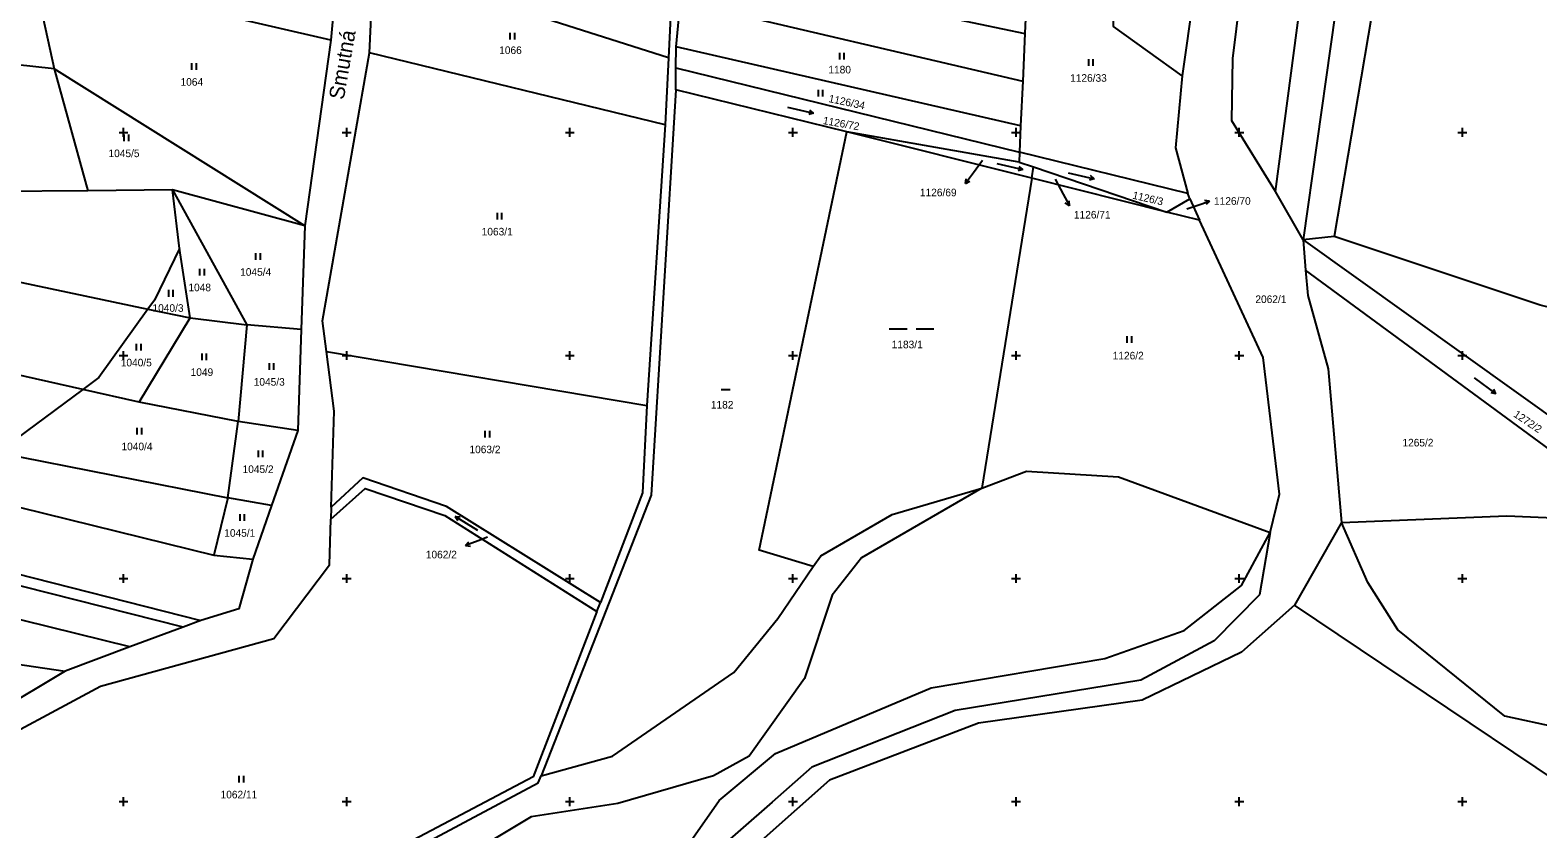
# Model space of a CAD drawing. Extents: x -776734 to -748832, y -1118122 to -976986.
# Drawn here: x -751020.9 to -750683.1, y -1114206.1 to -1114027.1 of the extents above; entities that cross this region are included whole.
import ezdxf

# ---------------------------------------------------------------- set-up
doc = ezdxf.new("R2010")
doc.units = 0
for name, color, linetype in [('KM_Hranice parcel', 7, 'Continuous'), ('KM_Parcelní čísla', 7, 'Continuous'), ('KM_Pop  PČ popisy', 7, 'Continuous'), ('KM_Značky kultur', 7, 'Continuous'), ('Level 61 Křížky', 7, 'Continuous')]:
    doc.layers.add(name, color=color, linetype=linetype)

msp = doc.modelspace()

# ---------------------------------------------------------------- linework, layer by layer
at = {"layer": 'KM_Hranice parcel'}
for p, q in [((-750747.99, -1113935.35), (-750762.82, -1114037.28)), ((-750951.8, -1114009.67), (-750953.55, -1114029.29)), ((-750944.89, -1114032.15), (-750944, -1114012.2)), ((-750877.88, -1114033.29), (-750944, -1114012.2)), ((-750848.63, -1114017.21), (-750798.03, -1114027.81)), ((-750797.59, -1114018.32), (-750798.03, -1114027.81)), ((-750719.33, -1114017.54), (-750728.75, -1114073.3)), ((-750876.18, -1114030.81), (-750875.23, -1114020.55)), ((-750875.23, -1114020.55), (-750798.52, -1114038.52)), ((-750877.43, -1114024.07), (-750877.88, -1114033.29)), ((-750798.03, -1114027.81), (-750798.52, -1114038.52)), ((-750953.55, -1114029.29), (-750959.41, -1114070.92)), ((-750878.62, -1114048.31), (-750944.89, -1114032.15)), ((-750876.23, -1114035.49), (-750876.18, -1114030.81)), ((-750798.98, -1114048.5), (-750876.18, -1114030.81)), ((-751015.57, -1114035.78), (-751034.26, -1114033.7)), ((-750877.88, -1114033.29), (-750878.62, -1114048.31)), ((-750876.28, -1114040.46), (-750876.23, -1114035.49)), ((-750876.23, -1114035.49), (-750799.25, -1114054.39)), ((-750959.41, -1114070.92), (-751015.57, -1114035.78)), ((-751015.57, -1114035.78), (-751007.97, -1114063.06)), ((-750798.52, -1114038.52), (-750798.98, -1114048.5)), ((-750837.92, -1114049.85), (-750876.28, -1114040.46)), ((-750878.62, -1114048.31), (-750882.72, -1114111.25)), ((-750798.98, -1114048.5), (-750799.25, -1114054.39)), ((-750796.49, -1114060.29), (-750837.92, -1114049.85)), ((-750799.32, -1114056.68), (-750837.92, -1114049.85)), ((-750799.25, -1114054.39), (-750799.32, -1114056.68)), ((-750761.53, -1114063.71), (-750799.25, -1114054.39)), ((-750799.32, -1114056.68), (-750796.07, -1114057.75)), ((-750796.49, -1114060.29), (-750796.07, -1114057.75)), ((-750796.07, -1114057.75), (-750766.25, -1114067.91)), ((-750796.49, -1114060.29), (-750807.71, -1114129.72)), ((-750766.25, -1114067.91), (-750796.49, -1114060.29)), ((-751007.97, -1114063.06), (-751036.45, -1114063.36)), ((-750989.02, -1114062.86), (-751007.97, -1114063.06)), ((-750987.47, -1114076.04), (-750989.02, -1114062.86)), ((-750959.41, -1114070.92), (-750989.02, -1114062.86)), ((-750989.02, -1114062.86), (-750972.36, -1114093.15)), ((-750766.25, -1114067.91), (-750761.09, -1114064.88)), ((-750761.09, -1114064.88), (-750761.53, -1114063.71)), ((-750761.09, -1114064.88), (-750758.94, -1114069.66)), ((-750735.7, -1114074.08), (-750741.88, -1114063.26)), ((-750758.94, -1114069.66), (-750766.25, -1114067.91)), ((-750959.41, -1114070.92), (-750960.2, -1114094.17)), ((-750985.06, -1114091.55), (-750987.47, -1114076.04)), ((-750728.75, -1114073.3), (-750735.7, -1114074.08)), ((-750735.7, -1114074.08), (-750735.13, -1114080.86)), ((-750994.52, -1114089.61), (-750985.06, -1114091.55)), ((-750996.53, -1114110.45), (-750985.06, -1114091.55)), ((-750985.06, -1114091.55), (-750972.36, -1114093.15)), ((-750972.36, -1114093.15), (-750974.33, -1114114.78)), ((-750960.2, -1114094.17), (-750972.36, -1114093.15)), ((-750960.2, -1114094.17), (-750960.97, -1114116.85)), ((-750954.54, -1114099.11), (-750882.72, -1114111.25)), ((-751009.15, -1114107.61), (-751028.25, -1114121.72)), ((-750996.53, -1114110.45), (-751009.15, -1114107.61)), ((-750974.33, -1114114.78), (-750996.53, -1114110.45)), ((-751160.4, -1114114.46), (-750982.65, -1114159.39)), ((-750976.63, -1114131.88), (-750974.33, -1114114.78)), ((-750960.97, -1114116.85), (-750974.33, -1114114.78)), ((-750986.61, -1114160.87), (-751161.95, -1114116.82)), ((-750960.97, -1114116.85), (-750966.83, -1114133.62)), ((-751069.94, -1114122.48), (-750979.75, -1114144.76)), ((-751028.25, -1114121.72), (-750976.63, -1114131.88)), ((-750998.58, -1114165.35), (-751166.38, -1114123.61)), ((-750976.63, -1114131.88), (-750979.75, -1114144.76)), ((-750966.83, -1114133.62), (-750976.63, -1114131.88)), ((-750966.83, -1114133.62), (-750971.04, -1114145.68)), ((-750953.47, -1114133.98), (-750953.55, -1114136.73)), ((-750727.06, -1114137.45), (-750737.65, -1114155.97)), ((-750979.75, -1114144.76), (-750971.04, -1114145.68)), ((-750893.95, -1114157.43), (-750893.16, -1114155.38)), ((-750982.65, -1114159.39), (-750986.61, -1114160.87)), ((-750986.61, -1114160.87), (-750998.58, -1114165.35)), ((-750998.58, -1114165.35), (-751013.04, -1114170.76)), ((-751013.04, -1114170.76), (-751030.15, -1114180.94))]:
    msp.add_line(p, q, dxfattribs=at)
for points in [[(-750682.02, -1113781.77), (-750689.44, -1113819.04), (-750696.47, -1113853.81), (-750711.73, -1113927.62), (-750726.52, -1114009), (-750735.7, -1114074.08)], [(-750741.88, -1114063.26), (-750751.66, -1114047.38), (-750751.41, -1114033.42), (-750747.2, -1113998.89), (-750743.25, -1113979.45)], [(-750741.88, -1114063.26), (-750735.01, -1114011.2), (-750730.37, -1113980.98)], [(-750762.82, -1114037.28), (-750778.21, -1114026.23), (-750778.27, -1114003.16), (-750792.02, -1113991.39)], [(-750953.55, -1114029.29), (-751021.96, -1114013.48), (-751018.5, -1114022.09), (-751015.57, -1114035.78)], [(-750954.54, -1114099.11), (-750955.44, -1114092.24), (-750944.89, -1114032.15)], [(-750762.82, -1114037.28), (-750764.25, -1114053.42), (-750761.53, -1114063.71)], [(-750876.28, -1114040.46), (-750881.76, -1114131.34), (-750906.44, -1114194.23)], [(-750845.45, -1114147.27), (-750857.6, -1114143.68), (-750837.92, -1114049.85)], [(-751126, -1114054.4), (-751087.73, -1114068.66), (-751062.78, -1114075.21), (-750994.52, -1114089.61)], [(-751009.15, -1114107.61), (-751083.76, -1114090.83), (-751136.05, -1114072.6)], [(-750743.1, -1114139.67), (-750741, -1114131.09), (-750744.62, -1114100.44), (-750758.94, -1114069.66)], [(-750987.47, -1114076.04), (-750993.09, -1114087.62), (-750994.52, -1114089.61)], [(-750735.7, -1114074.08), (-750651.99, -1114133.94), (-750642.26, -1114136.49)], [(-750642.28, -1114098.49), (-750682.56, -1114088.71), (-750728.75, -1114073.3)], [(-750642.25, -1114141.6), (-750657.19, -1114138.19), (-750735.13, -1114080.86)], [(-750735.13, -1114080.86), (-750734.64, -1114086.58), (-750730.09, -1114102.98), (-750727.06, -1114137.45)], [(-750994.52, -1114089.61), (-751005.56, -1114104.96), (-751009.15, -1114107.61)], [(-750953.47, -1114133.98), (-750952.8, -1114112.49), (-750954.54, -1114099.11)], [(-750882.72, -1114111.25), (-750883.69, -1114130.81), (-750893.16, -1114155.38)], [(-750807.71, -1114129.72), (-750797.66, -1114125.9), (-750777.09, -1114127.17), (-750743.1, -1114139.67)], [(-750807.71, -1114129.72), (-750834.68, -1114145.33), (-750841.24, -1114153.72), (-750847.4, -1114172.43), (-750859.79, -1114189.81), (-750867.78, -1114194.25), (-750889.26, -1114200.4), (-750908.65, -1114203.44), (-750922.12, -1114211.52), (-750931.05, -1114224.07), (-750944.37, -1114235.21), (-750982.02, -1114251.79), (-750992.06, -1114262.76), (-750992.06, -1114267.99), (-750981.1, -1114267.14), (-750966.37, -1114275.83)], [(-750953.55, -1114136.73), (-750945.85, -1114129.83), (-750928.01, -1114135.9), (-750893.95, -1114157.43)], [(-750893.16, -1114155.38), (-750927.66, -1114133.83), (-750946.36, -1114127.42), (-750953.47, -1114133.98)], [(-750845.45, -1114147.27), (-750843.78, -1114144.95), (-750827.76, -1114135.67), (-750807.71, -1114129.72)], [(-751049.97, -1114224.91), (-751047.44, -1114206.73), (-751034.16, -1114189.65), (-751005.16, -1114174.11), (-750966.29, -1114163.48), (-750953.87, -1114146.96), (-750953.55, -1114136.73)], [(-750727.06, -1114137.45), (-750690.01, -1114135.97), (-750660.09, -1114137.25), (-750653.36, -1114143.18), (-750642.32, -1114145.1)], [(-751133.56, -1114140.46), (-751068.43, -1114157.24), (-751065.8, -1114163.01), (-751013.04, -1114170.76)], [(-750966.37, -1114275.83), (-750946.59, -1114271.63), (-750917.7, -1114261.03), (-750895.97, -1114241.84), (-750866.55, -1114199.77), (-750853.92, -1114189.25), (-750819.01, -1114174.48), (-750780.12, -1114167.95), (-750762.36, -1114161.63), (-750749.46, -1114151.59), (-750743.1, -1114139.67)], [(-750743.1, -1114139.67), (-750745.46, -1114153.67), (-750755.65, -1114164), (-750772.09, -1114172.78), (-750813.68, -1114179.55), (-750845.74, -1114192.31), (-750854.68, -1114200.14), (-750869.42, -1114213.03), (-750890.56, -1114247.36), (-750914.41, -1114267.84), (-750939.69, -1114276.68)], [(-750645.06, -1114196.16), (-750667.06, -1114185.93), (-750690.47, -1114180.89), (-750714.5, -1114161.49), (-750721.16, -1114150.86), (-750727.06, -1114137.45)], [(-750971.04, -1114145.68), (-750974.15, -1114156.81), (-750982.65, -1114159.39)], [(-750906.44, -1114194.23), (-750890.47, -1114189.84), (-750863.25, -1114171.05), (-750853.38, -1114158.98), (-750845.45, -1114147.27)], [(-750737.65, -1114155.97), (-750749.46, -1114166.51), (-750771.78, -1114177.3), (-750808.41, -1114182.43), (-750841.78, -1114195.23), (-750864.44, -1114215.28), (-750885.92, -1114249.14), (-750904.6, -1114264.41)], [(-750667.36, -1114309.72), (-750649.14, -1114215.45), (-750737.65, -1114155.97)], [(-750893.95, -1114157.43), (-750908.22, -1114194.44), (-750943.19, -1114212.9), (-750956.24, -1114228.21), (-750996.4, -1114252.15), (-751016.13, -1114258.79)], [(-751002.2, -1114257.65), (-750955.71, -1114229.81), (-750942.31, -1114214.64), (-750907.07, -1114195.83), (-750906.44, -1114194.23)]]:
    msp.add_lwpolyline(points, dxfattribs=at)
at = {"layer": 'KM_Pop  PČ popisy'}
for p, q in [((-750809.58, -1114059.05), (-750811.344, -1114061.478)), ((-750807.56, -1114056.3), (-750809.58, -1114059.05)), ((-750811.344, -1114061.478), (-750811.16, -1114060.373)), ((-750811.344, -1114061.478), (-750810.35, -1114060.962)), ((-750791.26, -1114060.49), (-750789.47, -1114063.81)), ((-750789.47, -1114063.81), (-750788.061, -1114066.46)), ((-750788.061, -1114066.46), (-750788.973, -1114065.811)), ((-750788.061, -1114066.46), (-750788.089, -1114065.34)), ((-750759.49, -1114066.35), (-750756.653, -1114065.373)), ((-750756.653, -1114065.373), (-750757.762, -1114065.226)), ((-750756.653, -1114065.373), (-750757.436, -1114066.172)), ((-750761.73, -1114067.13), (-750759.49, -1114066.35)), ((-750920.57, -1114141.55), (-750923.372, -1114142.625)), ((-750923.372, -1114142.625), (-750922.616, -1114141.799)), ((-750923.372, -1114142.625), (-750922.257, -1114142.734)), ((-750918.44, -1114140.72), (-750920.57, -1114141.55))]:
    msp.add_line(p, q, dxfattribs=at)
at = {"layer": 'KM_Značky kultur'}
for p, q in [((-750913.341, -1114029.18), (-750913.341, -1114027.68)), ((-750912.34, -1114029.18), (-750912.34, -1114027.68)), ((-750839.501, -1114033.68), (-750839.501, -1114032.18)), ((-750838.5, -1114033.68), (-750838.5, -1114032.18)), ((-750984.661, -1114035.98), (-750984.661, -1114034.48)), ((-750983.66, -1114035.98), (-750983.66, -1114034.48)), ((-750783.711, -1114035.09), (-750783.711, -1114033.59)), ((-750782.71, -1114035.09), (-750782.71, -1114033.59)), ((-750844.281, -1114041.98), (-750844.281, -1114040.48)), ((-750843.28, -1114041.98), (-750843.28, -1114040.48)), ((-750851.228, -1114044.337), (-750845.382, -1114045.687)), ((-750845.382, -1114045.687), (-750846.447, -1114045.956)), ((-750845.382, -1114045.687), (-750846.221, -1114044.979)), ((-750999.831, -1114051.99), (-750999.831, -1114050.49)), ((-750998.83, -1114051.99), (-750998.83, -1114050.49)), ((-750804.328, -1114056.997), (-750798.482, -1114058.347)), ((-750798.482, -1114058.347), (-750799.547, -1114058.616)), ((-750798.482, -1114058.347), (-750799.321, -1114057.639)), ((-750788.328, -1114059.047), (-750782.482, -1114060.397)), ((-750782.482, -1114060.397), (-750783.547, -1114060.666)), ((-750782.482, -1114060.397), (-750783.321, -1114059.689)), ((-750916.211, -1114069.54), (-750916.211, -1114068.04)), ((-750915.21, -1114069.54), (-750915.21, -1114068.04)), ((-750970.331, -1114078.58), (-750970.331, -1114077.08)), ((-750969.33, -1114078.58), (-750969.33, -1114077.08)), ((-750982.891, -1114082.05), (-750982.891, -1114080.55)), ((-750981.89, -1114082.05), (-750981.89, -1114080.55)), ((-750989.871, -1114086.82), (-750989.871, -1114085.32)), ((-750988.87, -1114086.82), (-750988.87, -1114085.32)), ((-750828.448, -1114094), (-750824.428, -1114094)), ((-750822.418, -1114094), (-750818.398, -1114094)), ((-750775.091, -1114097.17), (-750775.091, -1114095.67)), ((-750774.09, -1114097.17), (-750774.09, -1114095.67)), ((-750997.081, -1114098.89), (-750997.081, -1114097.39)), ((-750996.08, -1114098.89), (-750996.08, -1114097.39)), ((-750982.401, -1114101.04), (-750982.401, -1114099.54)), ((-750981.4, -1114101.04), (-750981.4, -1114099.54)), ((-750967.291, -1114103.22), (-750967.291, -1114101.72)), ((-750966.29, -1114103.22), (-750966.29, -1114101.72)), ((-750697.328, -1114105.044), (-750692.474, -1114108.57)), ((-750866.094, -1114107.66), (-750864.084, -1114107.66)), ((-750692.474, -1114108.57), (-750693.559, -1114108.402)), ((-750692.474, -1114108.57), (-750692.97, -1114107.59)), ((-750996.921, -1114117.7), (-750996.921, -1114116.2)), ((-750995.92, -1114117.7), (-750995.92, -1114116.2)), ((-750918.951, -1114118.36), (-750918.951, -1114116.86)), ((-750917.95, -1114118.36), (-750917.95, -1114116.86)), ((-750969.791, -1114122.8), (-750969.791, -1114121.3)), ((-750968.79, -1114122.8), (-750968.79, -1114121.3)), ((-750973.891, -1114137.09), (-750973.891, -1114135.59)), ((-750972.89, -1114137.09), (-750972.89, -1114135.59)), ((-750920.576, -1114139.263), (-750925.664, -1114136.084)), ((-750925.664, -1114136.084), (-750925.101, -1114137.027)), ((-750925.664, -1114136.084), (-750924.57, -1114136.176)), ((-750974.071, -1114195.73), (-750974.071, -1114194.23)), ((-750973.07, -1114195.73), (-750973.07, -1114194.23))]:
    msp.add_line(p, q, dxfattribs=at)
at = {"layer": 'Level 61 Křížky'}
for p, q in [((-751000, -1114050), (-751000, -1114049)), ((-750950, -1114050), (-750950, -1114049)), ((-750900, -1114050), (-750900, -1114049)), ((-750850, -1114050), (-750850, -1114049)), ((-750800, -1114050), (-750800, -1114049)), ((-750750, -1114050), (-750750, -1114049)), ((-750700, -1114050), (-750700, -1114049)), ((-751001, -1114050), (-750999, -1114050)), ((-751000, -1114051), (-751000, -1114050)), ((-750951, -1114050), (-750949, -1114050)), ((-750950, -1114051), (-750950, -1114050)), ((-750901, -1114050), (-750899, -1114050)), ((-750900, -1114051), (-750900, -1114050)), ((-750851, -1114050), (-750849, -1114050)), ((-750850, -1114051), (-750850, -1114050)), ((-750801, -1114050), (-750799, -1114050)), ((-750800, -1114051), (-750800, -1114050)), ((-750751, -1114050), (-750749, -1114050)), ((-750750, -1114051), (-750750, -1114050)), ((-750701, -1114050), (-750699, -1114050)), ((-750700, -1114051), (-750700, -1114050)), ((-751000, -1114100), (-751000, -1114099)), ((-750950, -1114100), (-750950, -1114099)), ((-750900, -1114100), (-750900, -1114099)), ((-750850, -1114100), (-750850, -1114099)), ((-750800, -1114100), (-750800, -1114099)), ((-750750, -1114100), (-750750, -1114099)), ((-750700, -1114100), (-750700, -1114099)), ((-751001, -1114100), (-750999, -1114100)), ((-751000, -1114101), (-751000, -1114100)), ((-750951, -1114100), (-750949, -1114100)), ((-750950, -1114101), (-750950, -1114100)), ((-750901, -1114100), (-750899, -1114100)), ((-750900, -1114101), (-750900, -1114100)), ((-750851, -1114100), (-750849, -1114100)), ((-750850, -1114101), (-750850, -1114100)), ((-750801, -1114100), (-750799, -1114100)), ((-750800, -1114101), (-750800, -1114100)), ((-750751, -1114100), (-750749, -1114100)), ((-750750, -1114101), (-750750, -1114100)), ((-750701, -1114100), (-750699, -1114100)), ((-750700, -1114101), (-750700, -1114100)), ((-751001, -1114150), (-750999, -1114150)), ((-751000, -1114150), (-751000, -1114149)), ((-751000, -1114151), (-751000, -1114150)), ((-750951, -1114150), (-750949, -1114150)), ((-750950, -1114150), (-750950, -1114149)), ((-750950, -1114151), (-750950, -1114150)), ((-750901, -1114150), (-750899, -1114150)), ((-750900, -1114150), (-750900, -1114149)), ((-750900, -1114151), (-750900, -1114150)), ((-750851, -1114150), (-750849, -1114150)), ((-750850, -1114150), (-750850, -1114149)), ((-750850, -1114151), (-750850, -1114150)), ((-750801, -1114150), (-750799, -1114150)), ((-750800, -1114150), (-750800, -1114149)), ((-750800, -1114151), (-750800, -1114150)), ((-750751, -1114150), (-750749, -1114150)), ((-750750, -1114150), (-750750, -1114149)), ((-750750, -1114151), (-750750, -1114150)), ((-750701, -1114150), (-750699, -1114150)), ((-750700, -1114150), (-750700, -1114149)), ((-750700, -1114151), (-750700, -1114150)), ((-751001, -1114200), (-750999, -1114200)), ((-751000, -1114200), (-751000, -1114199)), ((-751000, -1114201), (-751000, -1114200)), ((-750951, -1114200), (-750949, -1114200)), ((-750950, -1114200), (-750950, -1114199)), ((-750950, -1114201), (-750950, -1114200)), ((-750901, -1114200), (-750899, -1114200)), ((-750900, -1114200), (-750900, -1114199)), ((-750900, -1114201), (-750900, -1114200)), ((-750851, -1114200), (-750849, -1114200)), ((-750850, -1114200), (-750850, -1114199)), ((-750850, -1114201), (-750850, -1114200)), ((-750801, -1114200), (-750799, -1114200)), ((-750800, -1114200), (-750800, -1114199)), ((-750800, -1114201), (-750800, -1114200)), ((-750751, -1114200), (-750749, -1114200)), ((-750750, -1114200), (-750750, -1114199)), ((-750750, -1114201), (-750750, -1114200)), ((-750701, -1114200), (-750699, -1114200)), ((-750700, -1114200), (-750700, -1114199)), ((-750700, -1114201), (-750700, -1114200))]:
    msp.add_line(p, q, dxfattribs=at)

# ---------------------------------------------------------------- texts
at = {"layer": 'KM_Parcelní čísla'}
for s, p in [('1066', (-750915.824, -1114032.42)), ('1180', (-750842.064, -1114036.77)), ('1064', (-750987.224, -1114039.53)), ('1126/33', (-750787.896, -1114038.64)), ('1045/5', (-751003.367, -1114055.54)), ('1126/69', (-750821.553, -1114064.318)), ('1126/70', (-750755.66, -1114066.22)), ('1126/71', (-750787.04, -1114069.298)), ('1063/1', (-750919.747, -1114073.09)), ('1045/4', (-750973.867, -1114082.13)), ('1048', (-750985.464, -1114085.6)), ('1040/3', (-750993.507, -1114090.21)), ('2062/1', (-750746.387, -1114088.24)), ('1183/1', (-750827.877, -1114098.39)), ('1126/2', (-750778.357, -1114100.88)), ('1040/5', (-751000.617, -1114102.44)), ('1049', (-750984.964, -1114104.59)), ('1045/3', (-750970.827, -1114106.77)), ('1182', (-750868.394, -1114111.89)), ('1040/4', (-751000.457, -1114121.25)), ('1063/2', (-750922.487, -1114121.91)), ('1265/2', (-750713.437, -1114120.39)), ('1045/2', (-750973.327, -1114126.35)), ('1045/1', (-750977.427, -1114140.64)), ('1062/2', (-750932.265, -1114145.478)), ('1062/11', (-750978.256, -1114199.28))]:
    msp.add_text(s, height=1.7, dxfattribs=at).set_placement(p)
for s, rotation, p in [('1126/34', 348, (-750842.113, -1114043.165)), ('1126/72', 349.999997, (-750843.374, -1114048.108)), ('1126/3', 347, (-750774.037, -1114064.83)), ('1272/2', 326, (-750688.698, -1114113.587))]:
    msp.add_text(s, height=1.7, rotation=rotation, dxfattribs=at).set_placement(p)
at = {"layer": 'KM_Pop  PČ popisy'}
msp.add_text('Smutná', height=3.4, rotation=80, dxfattribs=at).set_placement((-750950.672, -1114042.821))

doc.saveas('drawing.dxf')
